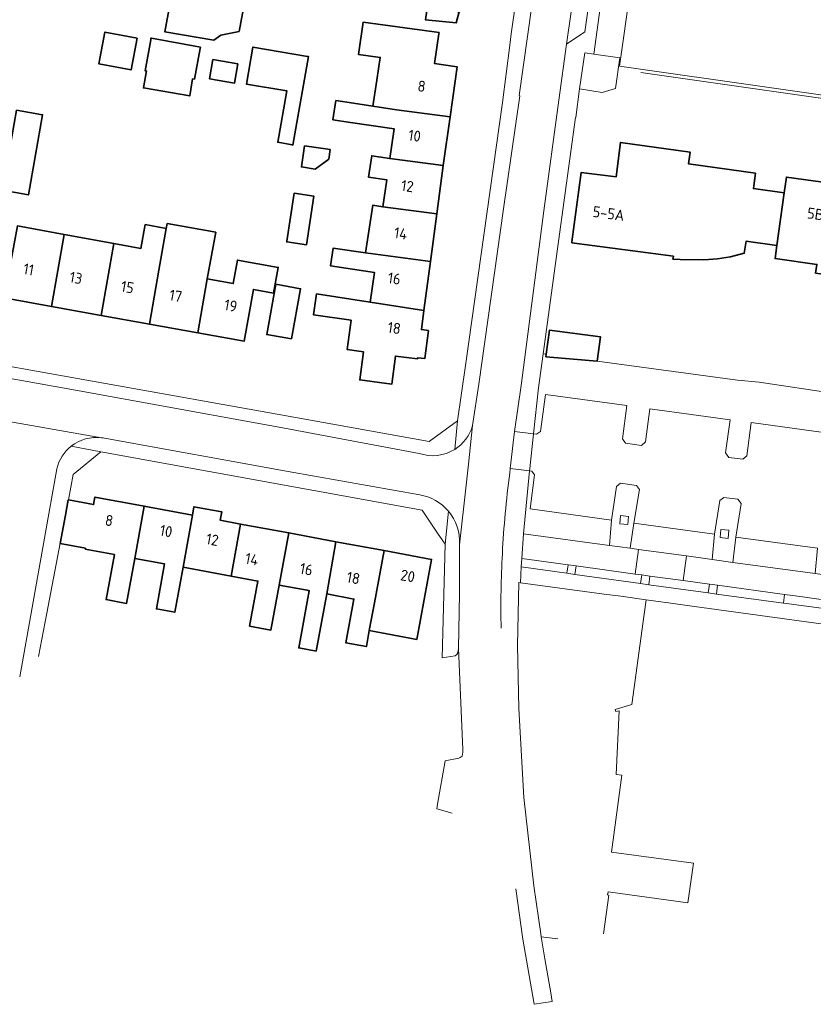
# Model space of a CAD drawing. Extents: x 150256 to 156914, y 461459 to 469481.
# Tile 454 of 656: x 154635 to 154733, y 466639 to 466760. Entities that reach past the tile are written whole.
import ezdxf
from ezdxf.enums import TextEntityAlignment as Align

# ---------------------------------------------------------------- set-up
doc = ezdxf.new("R2010")
doc.units = 0
doc.header["$LTSCALE"] = 0.75
for name, color, linetype, lineweight in [('B-RO-GR-BEPLANTING_CULTUUR_HEESTERS-GV', 251, 'CONTINUOUS', 18), ('B-RO-GR-GROENVOORZIENING-GV', 251, 'CONTINUOUS', 18), ('B-RO-IE-TERREINAFSCHEIDING_KUNSTMATIG_HEKWERK-G', 251, 'IE-TERREINAFSCHEIDING-KUNSTMATIG', 18), ('B-RO-OG-BEBOUWING-GV', 6, 'CONTINUOUS', 35), ('B-RO-OG-BEBOUWING-T18', 1, 'CONTINUOUS', 18), ('B-RO-OG-TERREIN_CULTUURSCHEIDING-GV', 251, 'CONTINUOUS', 18), ('B-RO-VH-VERHARDING_ASFALT-GV', 251, 'CONTINUOUS', 18), ('B-RO-VH-VERHARDING_BETONSTRAATSTEEN-GV', 251, 'CONTINUOUS', 18), ('B-RO-VH-VERHARDING_TEGEL-GV', 251, 'CONTINUOUS', 18)]:
    doc.layers.add(name, color=color, linetype=linetype, lineweight=lineweight)
doc.styles.add('NLCS-ISO-M200-T18', font='NLCS-ISO.ttf', dxfattribs={"height": 360})
doc.linetypes.add('IE-TERREINAFSCHEIDING-KUNSTMATIG', pattern='A,4,[82,NLCS.SHX,S=0.75,R=90,X=0,Y=0],4,-2', length=10)

msp = doc.modelspace()

# ---------------------------------------------------------------- linework, layer by layer
at = {"layer": 'B-RO-GR-BEPLANTING_CULTUUR_HEESTERS-GV'}
msp.add_lwpolyline([(154751.989, 466711.976), (154726.254, 466715.805), (154723.586, 466716.071), (154706.31, 466718.397), (154700.012, 466718.935), (154700.051, 466719.24), (154699.675, 466719.29), (154699.101, 466715.094), (154698.477, 466709.449), (154698.856, 466709.404), (154699.325, 466709.747), (154699.933, 466714.305), (154709.983, 466712.923), (154709.426, 466708.839), (154709.796, 466708.285), (154711.757, 466708.018), (154712.261, 466708.453), (154712.776, 466712.541), (154722.685, 466711.185), (154722.119, 466707.112), (154722.499, 466706.557), (154724.229, 466706.322), (154724.742, 466706.756), (154725.28, 466710.83), (154735.376, 466709.448)], dxfattribs=at)
for points in [[(154697.258, 466697.159), (154707.819, 466695.715), (154708.069, 466698.835), (154698.044, 466700.212), (154698.613, 466704.393), (154698.252, 466704.865), (154697.978, 466704.897)], [(154720.46, 466693.987), (154720.762, 466697.109), (154710.834, 466698.459), (154710.366, 466695.366), (154711.398, 466695.225), (154717.299, 466694.419)], [(154733.164, 466692.25), (154733.445, 466695.383), (154723.378, 466696.754), (154723.018, 466693.637)]]:
    msp.add_lwpolyline(points, close=True, dxfattribs=at)
at = {"layer": 'B-RO-GR-GROENVOORZIENING-GV'}
for points in [[(154710.182, 466699.293), (154709.187, 466699.384), (154709.096, 466698.389), (154710.091, 466698.298)], [(154722.534, 466697.578), (154721.54, 466697.684), (154721.434, 466696.69), (154722.428, 466696.584)], [(154702.726, 466693.328), (154702.584, 466692.286), (154703.575, 466692.149), (154703.717, 466693.192)], [(154712.798, 466691.952), (154711.807, 466692.088), (154711.662, 466691.022), (154712.652, 466690.884)], [(154720.141, 466690.95), (154719.994, 466689.872), (154720.985, 466689.738), (154721.132, 466690.814)]]:
    msp.add_lwpolyline(points, close=True, dxfattribs=at)
at = {"layer": 'B-RO-IE-TERREINAFSCHEIDING_KUNSTMATIG_HEKWERK-G'}
for points in [[(154709.045, 466754.69), (154715.876, 466802.596)], [(154765.465, 466746.647), (154709.045, 466754.69)], [(154711.683, 466753.915), (154765.077, 466746.294), (154764.559, 466742.73)]]:
    msp.add_lwpolyline(points, dxfattribs=at)
at = {"layer": 'B-RO-OG-BEBOUWING-GV'}
for points in [[(154663.044, 466763.438), (154660.915, 466763.789), (154661.023, 466764.41), (154654.321, 466765.601), (154653.108, 466758.913), (154659.133, 466757.914), (154659.978, 466758.509), (154662.238, 466758.977)], [(154687.616, 466761.663), (154687.723, 466763.021), (154685.616, 466763.48), (154685.17, 466760.416), (154688.953, 466760.018), (154689.322, 466761.393)], [(154678.712, 466749.783), (154681.623, 466749.344), (154688.21, 466748.473), (154689.081, 466754.6), (154686.302, 466755.014), (154686.833, 466758.673), (154686.857, 466758.839), (154677.521, 466760.117), (154676.929, 466756.138), (154679.614, 466755.771), (154679.191, 466752.964)], [(154649.667, 466758.148), (154645.718, 466758.888), (154644.985, 466754.978), (154648.934, 466754.238)], [(154657.44, 466756.896), (154657.465, 466757.03), (154651.438, 466758.139), (154651.386, 466758.149), (154651.384, 466758.139), (154651.351, 466757.961), (154650.654, 466754.14), (154650.816, 466754.112), (154650.464, 466752.031), (154656.167, 466751.03), (154656.518, 466753.139), (154656.734, 466753.111)], [(154668.759, 466745.011), (154668.838, 466744.996), (154670.787, 466755.874), (154670.652, 466755.897), (154663.928, 466757.056), (154663.135, 466752.501), (154668.099, 466751.668), (154666.997, 466745.343)], [(154662.091, 466754.974), (154659.012, 466755.506), (154658.605, 466753.151), (154661.684, 466752.618)], [(154688.21, 466748.473), (154681.623, 466749.344), (154678.712, 466749.783), (154676.323, 466750.143), (154674.144, 466750.471), (154673.788, 466748.107), (154675.967, 466747.779), (154681.324, 466746.972), (154680.776, 466743.338), (154687.356, 466742.473)], [(154634.825, 466749.306), (154633.104, 466739.444), (154636.294, 466738.86), (154638.038, 466748.732)], [(154728.43, 466732.625), (154729.346, 466739.109), (154725.538, 466739.64), (154725.801, 466741.522), (154717.556, 466742.671), (154717.759, 466744.126), (154709.167, 466745.324), (154708.646, 466741.096), (154704.358, 466741.624), (154703.212, 466733.062), (154703.201, 466732.979), (154715.688, 466731.308), (154715.642, 466730.963), (154716.513, 466730.914), (154719.439, 466730.856), (154721.114, 466730.971), (154722.722, 466731.235), (154724.413, 466731.672), (154724.643, 466733.153)], [(154670.291, 466744.914), (154669.898, 466742.294), (154671.603, 466742.038), (154673.27, 466743.271), (154673.445, 466744.441)], [(154687.356, 466742.473), (154680.776, 466743.338), (154678.559, 466743.672), (154678.241, 466741.554), (154678.166, 466741.054), (154680.439, 466740.712), (154679.941, 466737.405), (154686.568, 466736.538)], [(154740.764, 466730.899), (154741.839, 466737.428), (154738.001, 466737.963), (154738.264, 466739.844), (154729.617, 466741.05), (154729.346, 466739.109), (154728.43, 466732.625), (154728.206, 466731.019), (154733.353, 466730.302), (154733.205, 466729.241), (154736.488, 466728.783), (154736.635, 466729.844), (154736.779, 466729.824), (154737.002, 466731.423)], [(154669.004, 466739.066), (154668.12, 466733.165), (154668.105, 466733.067), (154670.519, 466732.705), (154671.418, 466738.704)], [(154679.941, 466737.405), (154678.693, 466737.593), (154677.808, 466731.714), (154685.787, 466730.662), (154686.568, 466736.538)], [(154633.299, 466726.172), (154639.154, 466725.121), (154640.688, 466733.999), (154634.954, 466735.042)], [(154645.266, 466724.024), (154651.206, 466722.958), (154652.352, 466729.585), (154653.277, 466734.74), (154650.673, 466735.207), (154650.147, 466732.276), (154646.813, 466732.883)], [(154651.206, 466722.958), (154657.141, 466721.893), (154658.322, 466728.513), (154659.354, 466734.265), (154653.384, 466735.336), (154653.277, 466734.74), (154652.352, 466729.585)], [(154639.154, 466725.121), (154645.266, 466724.024), (154646.813, 466732.883), (154640.688, 466733.999)], [(154677.808, 466731.714), (154673.834, 466732.312), (154673.504, 466730.122), (154678.914, 466729.307), (154678.366, 466725.668), (154684.989, 466724.652), (154685.787, 466730.662)], [(154658.322, 466728.513), (154657.141, 466721.893), (154662.861, 466720.867), (154664.003, 466727.228), (154666.488, 466726.782), (154667.052, 466729.926), (154662.035, 466730.827), (154661.517, 466727.94)], [(154668.687, 466721.13), (154669.794, 466727.308), (154666.741, 466727.855), (154665.634, 466721.678)], [(154671.753, 466726.665), (154671.38, 466724.114), (154676.018, 466723.437), (154675.538, 466719.821), (154677.543, 466719.555), (154677.084, 466716.097), (154681.021, 466715.563), (154681.482, 466719.031), (154684.195, 466718.671), (154684.215, 466718.825), (154685.078, 466718.71), (154685.536, 466722.16), (154684.673, 466722.274), (154684.989, 466724.652), (154678.366, 466725.668)], [(154700.051, 466719.24), (154700.012, 466718.935), (154706.31, 466718.397), (154706.71, 466721.393), (154700.429, 466722.21)], [(154649.411, 466694.13), (154650.56, 466700.554), (154644.489, 466701.679), (154644.317, 466700.748), (154641.219, 466701.321), (154641.21, 466701.323), (154640.862, 466699.443), (154640.216, 466695.949), (154643.322, 466695.374), (154643.302, 466695.266), (154646.883, 466694.603), (154645.858, 466689.054), (154647.512, 466688.749), (154648.387, 466688.588)], [(154656.49, 466699.454), (154650.56, 466700.554), (154649.411, 466694.13), (154653.07, 466693.454), (154652.047, 466687.912), (154654.309, 466687.494), (154655.331, 466693.027)], [(154661.275, 466691.929), (154662.426, 466698.354), (154659.919, 466698.819), (154660.111, 466699.852), (154656.682, 466700.489), (154656.49, 466699.454), (154655.331, 466693.027)], [(154662.426, 466698.354), (154661.275, 466691.929), (154664.548, 466691.325), (154663.526, 466685.793), (154666.151, 466685.308), (154667.171, 466690.831), (154668.36, 466697.254)], [(154674.142, 466696.182), (154668.36, 466697.254), (154667.171, 466690.831), (154670.607, 466690.196), (154670.877, 466690.146), (154669.576, 466683.106), (154671.711, 466682.71), (154673.015, 466689.746)], [(154680.096, 466695.079), (154674.142, 466696.182), (154673.015, 466689.746), (154676.363, 466689.125), (154675.367, 466683.75), (154677.901, 466683.28), (154678.265, 466685.243), (154678.897, 466688.653)], [(154680.096, 466695.079), (154678.897, 466688.653), (154678.265, 466685.243), (154684.101, 466684.161), (154685.925, 466693.998)]]:
    msp.add_lwpolyline(points, close=True, dxfattribs=at)
at = {"layer": 'B-RO-OG-TERREIN_CULTUURSCHEIDING-GV'}
msp.add_lwpolyline([(154708.572, 466751.952), (154709.098, 466755.738), (154705.917, 466756.176), (154704.781, 466756.332), (154704.146, 466751.895), (154706.925, 466751.475)], close=True, dxfattribs=at)
at = {"layer": 'B-RO-VH-VERHARDING_ASFALT-GV'}
for points in [[(154707.819, 466695.715), (154697.258, 466697.159), (154697.049, 466694.103), (154702.726, 466693.328), (154703.717, 466693.192), (154710.985, 466692.2), (154711.398, 466695.225), (154710.366, 466695.366)], [(154723.018, 466693.637), (154720.46, 466693.987), (154717.299, 466694.419), (154716.886, 466691.394), (154720.141, 466690.95), (154721.132, 466690.814), (154729.391, 466689.686), (154730.382, 466689.551), (154734.785, 466688.95), (154735.198, 466691.972), (154733.164, 466692.25)]]:
    msp.add_lwpolyline(points, close=True, dxfattribs=at)
at = {"layer": 'B-RO-VH-VERHARDING_BETONSTRAATSTEEN-GV'}
for points in [[(154706.465, 466784.852), (154705.233, 466776.194), (154702.555, 466757.412), (154704.791, 466758.936), (154708.448, 466784.589), (154708.378, 466786.129), (154710.205, 466799.816)], [(154700.372, 466776.982), (154696.701, 466751.078), (154696.773, 466751.033), (154694.765, 466737.139), (154691.753, 466715.549), (154690.976, 466710.499), (154690.455, 466705.739), (154690.172, 466703.154), (154689.372, 466695.813), (154689.385, 466689.819), (154689.239, 466683.052), (154689.785, 466670.594), (154689.781, 466670.261), (154689.674, 466669.772), (154689.452, 466669.607), (154689.274, 466669.541), (154687.613, 466669.204), (154686.649, 466663.893), (154686.576, 466663.306), (154688.47, 466662.76)], [(154695.546, 466704.599), (154695.613, 466705.175), (154696.142, 466709.722), (154696.937, 466715.398), (154699.746, 466736.885), (154701.573, 466750.526), (154702.555, 466757.412), (154705.233, 466776.194)], [(154684.396, 466707.053), (154667.187, 466710.264), (154642.102, 466714.82), (154610.014, 466720.561), (154598.25, 466722.785), (154571.406, 466727.567)], [(154735.376, 466709.448), (154725.28, 466710.83), (154724.742, 466706.756), (154724.229, 466706.322), (154722.499, 466706.557), (154722.119, 466707.112), (154722.685, 466711.185), (154712.776, 466712.541), (154712.261, 466708.453), (154711.757, 466708.018), (154709.796, 466708.285), (154709.426, 466708.839), (154709.983, 466712.923), (154699.933, 466714.305), (154699.325, 466709.747), (154698.856, 466709.404), (154698.477, 466709.449), (154698.004, 466705.175), (154697.978, 466704.897), (154698.252, 466704.865), (154698.613, 466704.393), (154698.044, 466700.212), (154708.069, 466698.835), (154708.683, 466702.982), (154709.198, 466703.366), (154711.151, 466703.1), (154711.536, 466702.594), (154710.834, 466698.459), (154720.762, 466697.109), (154721.394, 466701.245), (154721.891, 466701.632), (154723.634, 466701.393), (154724.021, 466700.888), (154723.378, 466696.754), (154733.445, 466695.383)], [(154631.515, 466711.396), (154631.527, 466711.392), (154645.314, 466708.976)], [(154645.314, 466708.976), (154631.527, 466711.392)], [(154689.372, 466695.813), (154690.172, 466703.154), (154690.455, 466705.739), (154690.976, 466710.499)], [(154645.667, 466708.921), (154668.284, 466704.81), (154684.471, 466701.946)], [(154635.231, 466679.546), (154639.798, 466705.164)], [(154707.106, 466647.929), (154707.749, 466652.681), (154707.593, 466652.703), (154707.646, 466653.089), (154717.486, 466651.733), (154718.178, 466656.598), (154708.067, 466657.971), (154709.358, 466667.466), (154708.648, 466667.516), (154709.016, 466675.37), (154708.621, 466675.263), (154708.528, 466675.543), (154710.581, 466676.14), (154712.091, 466687.244), (154712.334, 466689.03), (154709.221, 466689.456), (154707.181, 466689.736), (154696.878, 466691.12), (154696.663, 466691.149), (154696.514, 466683.396), (154696.684, 466675.644), (154697.264, 466664.708), (154698.497, 466653.827), (154699.362, 466647.927), (154699.42, 466647.53), (154701.469, 466647.294)]]:
    msp.add_lwpolyline(points, dxfattribs=at)
for points in [[(154690.976, 466710.499, -0.1878163), (154688.781, 466707.545)], [(154641.573, 466707.932, -0.2004602), (154645.314, 466708.976)], [(154645.314, 466708.976, -0.019791), (154645.667, 466708.921)], [(154639.798, 466705.164, -0.167961), (154641.573, 466707.932)], [(154688.781, 466707.545, -0.2289712), (154684.396, 466707.053)], [(154694.641, 466694.704, -0.0194988), (154695.546, 466704.599)], [(154684.471, 466701.946, -0.1784984), (154688, 466699.934)], [(154688, 466699.934, -0.1921369), (154689.372, 466695.813)], [(154694.485, 466685.557, -0.0179298), (154694.641, 466694.704)]]:
    msp.add_lwpolyline(points, format="xyb", dxfattribs=at)
for points in [[(154717.299, 466694.419), (154711.398, 466695.225), (154710.985, 466692.2), (154711.807, 466692.088), (154712.798, 466691.952), (154716.886, 466691.394)], [(154697.049, 466694.103), (154697.048, 466694.096), (154696.959, 466693.07), (154702.584, 466692.286), (154702.726, 466693.328)], [(154710.985, 466692.2), (154703.717, 466693.192), (154703.575, 466692.149), (154711.662, 466691.022), (154711.807, 466692.088)], [(154719.994, 466689.872), (154720.141, 466690.95), (154716.886, 466691.394), (154712.798, 466691.952), (154712.652, 466690.884), (154717.233, 466690.246)], [(154729.246, 466688.62), (154729.391, 466689.686), (154721.132, 466690.814), (154720.985, 466689.738)]]:
    msp.add_lwpolyline(points, close=True, dxfattribs=at)
at = {"layer": 'B-RO-VH-VERHARDING_TEGEL-GV'}
for points in [[(154710.205, 466799.816), (154708.378, 466786.129), (154708.448, 466784.589), (154704.791, 466758.936), (154702.555, 466757.412), (154701.573, 466750.526), (154699.746, 466736.885), (154696.937, 466715.398), (154696.142, 466709.722), (154698.477, 466709.449), (154699.101, 466715.094), (154699.675, 466719.29)], [(154699.249, 466783.008), (154699.239, 466782.936), (154698.655, 466778.887), (154695.744, 466758.665), (154695.562, 466757.269), (154694.642, 466750.212), (154690.105, 466717.86), (154689.136, 466711.033), (154688.781, 466707.545)], [(154690.976, 466710.499), (154691.753, 466715.549), (154694.765, 466737.139), (154696.773, 466751.033), (154696.701, 466751.078), (154700.372, 466776.982), (154700.538, 466778.153)], [(154699.675, 466719.29), (154701.567, 466733.11), (154703.659, 466748.394), (154703.666, 466748.393), (154704.146, 466751.895), (154704.781, 466756.332), (154705.917, 466756.176), (154707.742, 466769.727)], [(154688.781, 466707.545), (154689.136, 466711.033), (154685.641, 466708.5), (154666.919, 466711.883), (154603.475, 466723.21), (154593.58, 466724.967), (154577.719, 466727.907), (154571.94, 466729.004)], [(154571.406, 466727.567), (154598.25, 466722.785), (154610.014, 466720.561), (154642.102, 466714.82), (154667.187, 466710.264), (154684.396, 466707.053)], [(154684.471, 466701.946), (154668.284, 466704.81), (154645.667, 466708.921)], [(154637.559, 466682.036), (154638.571, 466687.364), (154640.862, 466699.443), (154641.21, 466701.323), (154641.219, 466701.321), (154641.815, 466704.464), (154645.211, 466707.248), (154641.573, 466707.932)], [(154641.573, 466707.932), (154645.211, 466707.248), (154684.764, 466700.065), (154686.677, 466697.215), (154687.586, 466695.86), (154688, 466699.934)], [(154639.798, 466705.164), (154635.231, 466679.546)], [(154695.613, 466705.175), (154695.546, 466704.599)], [(154696.297, 466653.439), (154697.173, 466647.243), (154698.555, 466639.246), (154700.785, 466639.609), (154700.595, 466640.665), (154699.879, 466644.848), (154699.42, 466647.53), (154699.362, 466647.927), (154698.497, 466653.827), (154697.264, 466664.708), (154696.684, 466675.644), (154696.514, 466683.396), (154696.663, 466691.149), (154696.878, 466691.12), (154696.959, 466693.07), (154697.048, 466694.096), (154697.049, 466694.103), (154697.258, 466697.159), (154697.978, 466704.897), (154695.613, 466705.175)], [(154688, 466699.934), (154687.586, 466695.86), (154687.236, 466681.881), (154688.833, 466682.113), (154689.032, 466682.289), (154689.155, 466682.513), (154689.239, 466683.052), (154689.385, 466689.819), (154689.372, 466695.813)], [(154738.191, 466687.409), (154730.237, 466688.486), (154729.246, 466688.62), (154720.985, 466689.738), (154719.994, 466689.872), (154717.233, 466690.246), (154712.652, 466690.884), (154711.662, 466691.022), (154703.575, 466692.149), (154702.584, 466692.286), (154696.959, 466693.07), (154696.878, 466691.12), (154707.181, 466689.736), (154709.221, 466689.456), (154712.334, 466689.03), (154713.821, 466688.826), (154715.105, 466688.652), (154717.11, 466688.376), (154757.522, 466682.843)]]:
    msp.add_lwpolyline(points, dxfattribs=at)
for points in [[(154688.781, 466707.545, 0.1878163), (154690.976, 466710.499)], [(154645.314, 466708.976, 0.2004602), (154641.573, 466707.932)], [(154645.667, 466708.921, 0.019791), (154645.314, 466708.976)], [(154641.573, 466707.932, 0.167961), (154639.798, 466705.164)], [(154684.396, 466707.053, 0.2289712), (154688.781, 466707.545)], [(154695.546, 466704.599, 0.0194988), (154694.641, 466694.704)], [(154688, 466699.934, 0.1784984), (154684.471, 466701.946)], [(154689.372, 466695.813, 0.1921369), (154688, 466699.934)], [(154694.641, 466694.704, 0.0179298), (154694.485, 466685.557)]]:
    msp.add_lwpolyline(points, format="xyb", dxfattribs=at)
for points in [[(154696.142, 466709.722), (154695.613, 466705.175), (154697.978, 466704.897), (154698.004, 466705.175), (154698.477, 466709.449)], [(154708.069, 466698.835), (154707.819, 466695.715), (154710.366, 466695.366), (154710.834, 466698.459), (154711.536, 466702.594), (154711.151, 466703.1), (154709.198, 466703.366), (154708.683, 466702.982)], [(154720.762, 466697.109), (154720.46, 466693.987), (154723.018, 466693.637), (154723.378, 466696.754), (154724.021, 466700.888), (154723.634, 466701.393), (154721.891, 466701.632), (154721.394, 466701.245)], [(154710.182, 466699.293), (154710.091, 466698.298), (154709.096, 466698.389), (154709.187, 466699.384)], [(154722.534, 466697.578), (154722.428, 466696.584), (154721.434, 466696.69), (154721.54, 466697.684)]]:
    msp.add_lwpolyline(points, close=True, dxfattribs=at)

# ---------------------------------------------------------------- texts
at = {"layer": 'B-RO-OG-BEBOUWING-T18', "style": 'NLCS-ISO-M200-T18'}
for s, rotation, p in [('8', 351.9, (154684.705, 466752.238)), ('10', 351.9, (154683.838, 466746.14)), ('12', 351.9, (154682.956, 466739.941)), ('5-5A', 352.4, (154707.718, 466736.575)), ('5B', 352.1, (154733.189, 466736.513)), ('14', 351.9, (154682.128, 466734.121)), ('11', 349.8, (154636.329, 466729.692)), ('13', 349.8, (154642.154, 466728.646)), ('16', 351.9, (154681.339, 466728.569)), ('15', 349.8, (154648.5, 466727.508)), ('17', 349.8, (154654.435, 466726.443)), ('19', 349.8, (154661.207, 466725.228)), ('18', 351.9, (154681.332, 466722.477)), ('8', 349.5, (154646.238, 466698.79)), ('10', 349.5, (154653.25, 466697.488)), ('12', 349.5, (154658.944, 466696.427)), ('14', 349.5, (154663.804, 466694.03)), ('16', 349.5, (154670.512, 466692.787)), ('18', 349.5, (154676.303, 466691.714)), ('20', 349.5, (154682.996, 466691.962))]:
    msp.add_text(s, height=1.35, rotation=rotation, dxfattribs=at).set_placement(p, align=Align.MIDDLE)

doc.saveas('drawing.dxf')
